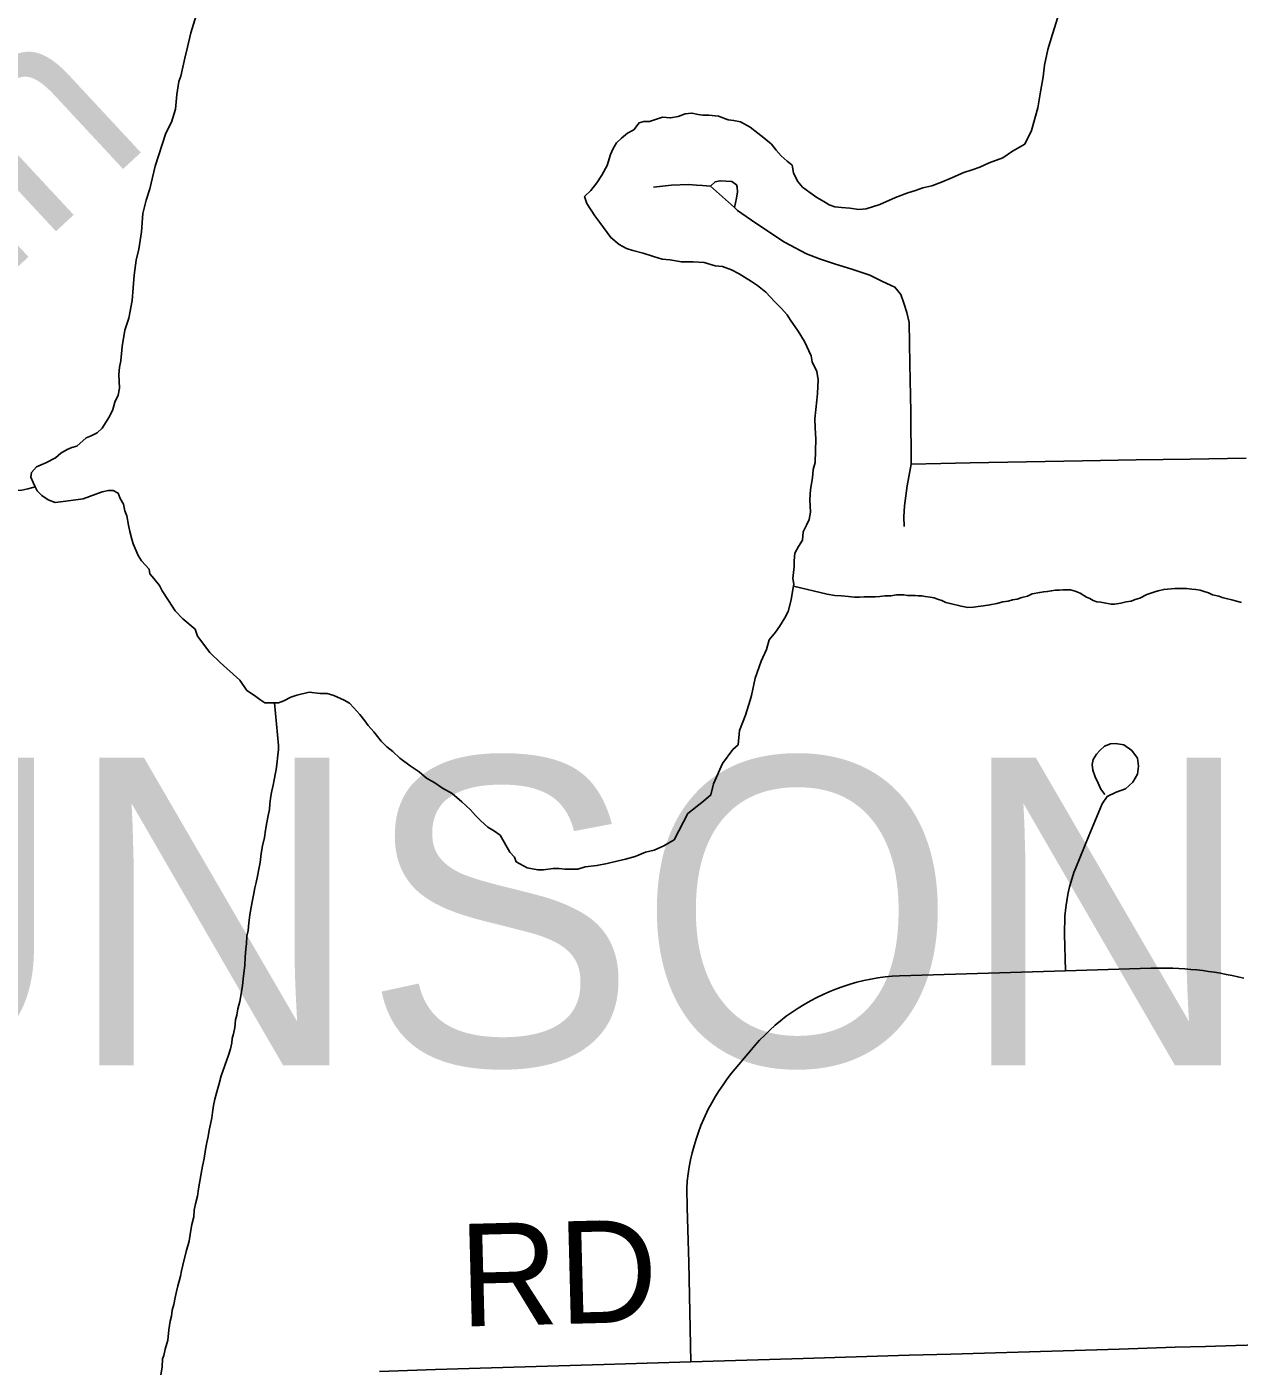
# Model space of a CAD drawing. Extents: x 103424 to 290657, y 38711 to 110967.
# Drawn here: x 137459 to 141026, y 84863 to 88820 of the extents above; entities that cross this region are included whole.
import ezdxf

# ---------------------------------------------------------------- set-up
doc = ezdxf.new("R2010")
doc.units = 0
for name, color, linetype in [('GM_X_Major_Lake', 7, 'Continuous'), ('GM_X_Major_River', 7, 'Continuous'), ('GM_X_Major_River_Text', 7, 'Continuous'), ('GM_X_Minor_River', 7, 'Continuous'), ('GM_X_Township_Road', 7, 'Continuous'), ('GM_X_Township_Road_Text', 7, 'Continuous'), ('GM_X_Township_Text', 7, 'Continuous')]:
    doc.layers.add(name, color=color, linetype=linetype)

msp = doc.modelspace()

# ---------------------------------------------------------------- linework, layer by layer
at = {"layer": 'GM_X_Major_Lake'}
for points in [[(137969.4, 88891.3), (137941.5, 88802.4), (137931.6, 88760), (137923.7, 88727.6), (137911.8, 88675.1), (137905.8, 88658.9), (137899.9, 88620.5), (137896.1, 88578.1), (137884.1, 88539.7), (137868.1, 88507.3), (137836.3, 88410.3), (137820.4, 88343.6), (137810.5, 88309.3), (137800.5, 88270.9), (137796.7, 88216.4), (137788.8, 88165.9), (137780.9, 88133.5), (137775.1, 88089.1), (137769.3, 88014.4), (137759.4, 87961.9), (137747.5, 87927.5), (137739.6, 87879), (137735.7, 87836.6), (137731.8, 87818.5), (137729.8, 87796.3), (137732, 87755.9), (137728.1, 87735.7), (137718.1, 87715.5), (137712.1, 87693.3), (137702.1, 87673), (137680.1, 87638.6), (137666, 87624.4), (137647.9, 87616.2), (137633.8, 87610.1), (137605.7, 87585.7), (137591.6, 87581.6), (137577.5, 87575.5), (137559.4, 87565.3), (137543.4, 87551.1), (137515.2, 87536.8), (137487, 87524.5)], [(139664, 88456.6), (139678.2, 88440.6), (139696.4, 88424.5), (139710.6, 88412.5), (139714.7, 88390.3), (139726.9, 88366.2), (139741.1, 88348.1), (139763.3, 88332.1), (139783.5, 88318), (139803.7, 88306), (139819.8, 88296), (139836, 88290.1), (139856.2, 88288.2), (139880.4, 88286.3), (139906.6, 88282.4), (139928.7, 88284.5), (139969, 88296.9), (140015.3, 88317.3), (140051.5, 88331.6), (140073.6, 88337.8), (140095.8, 88346), (140121.9, 88352.2), (140150.1, 88362.4), (140182.3, 88376.7), (140216.5, 88391), (140240.7, 88399.2), (140262.8, 88407.4), (140291, 88419.7), (140331.2, 88434), (140359.4, 88454.4), (140395.5, 88474.8), (140415.5, 88515.2), (140433.4, 88581.9), (140441.3, 88628.4), (140449.2, 88672.8), (140453.1, 88707.1), (140463, 88753.6), (140476.9, 88798.1), (140492.8, 88848.6)], [(139552, 86706.4), (139555.9, 86748.8), (139573.8, 86793.3), (139587.8, 86837.8), (139591.7, 86851.9), (139601.6, 86902.4), (139619.6, 86953), (139635.6, 86987.4), (139643.5, 87015.7), (139661.6, 87038), (139673.6, 87054.2), (139689.6, 87080.5), (139699.6, 87098.7), (139707.5, 87133.1), (139711.5, 87157.3), (139715.4, 87179.5), (139713.3, 87195.6), (139715.3, 87213.8), (139717.2, 87230), (139717.2, 87248.1), (139719.1, 87270.3), (139729.1, 87290.6), (139741.1, 87308.8), (139743, 87333), (139753, 87353.3), (139761, 87369.5), (139765, 87391.7), (139762.8, 87428), (139764.7, 87458.3), (139770.6, 87492.6), (139772.5, 87516.8), (139778.5, 87537.1), (139780.2, 87605.7), (139778.1, 87640), (139778, 87666.2), (139783.8, 87720.7), (139785.8, 87740.9), (139787.6, 87781.3), (139783.5, 87805.5), (139769.3, 87833.6), (139767.2, 87851.8), (139746.9, 87894.1), (139728.6, 87924.2), (139706.3, 87956.4), (139696.2, 87972.5), (139680, 87990.6), (139659.7, 88010.6), (139633.4, 88038.7), (139609.2, 88058.8), (139591, 88070.8), (139570.8, 88082.8), (139554.6, 88092.8), (139532.4, 88104.8), (139506.2, 88114.7), (139484, 88116.6), (139451.7, 88126.5), (139419.5, 88128.4), (139385.2, 88128.2), (139350.9, 88134.1), (139328.7, 88135.9), (139302.5, 88143.9), (139272.2, 88153.8), (139242, 88161.7), (139223.8, 88167.7), (139201.6, 88179.6), (139177.3, 88199.7), (139144.9, 88243.9), (139130.7, 88264), (139106.4, 88300.2), (139100.3, 88320.3), (139118.3, 88338.6), (139136.4, 88360.9), (139150.4, 88383.2), (139166.4, 88411.5), (139176.4, 88443.9), (139184.4, 88462.1), (139194.4, 88478.3), (139208.4, 88492.5), (139226.5, 88506.7), (139244.6, 88516.9), (139260.6, 88537.2), (139274.7, 88541.3), (139290.9, 88541.4), (139309, 88547.5), (139329.1, 88553.7), (139353.3, 88551.8), (139375.4, 88556), (139395.6, 88564.1), (139415.7, 88566.3), (139433.9, 88562.3), (139448, 88560.4), (139466.1, 88560.5), (139494.4, 88556.6), (139522.6, 88546.7), (139538.7, 88544.7), (139558.9, 88540.8), (139587.2, 88524.8), (139609.4, 88506.8), (139627.6, 88492.8), (139649.9, 88474.7), (139664, 88456.6)], [(137487, 87524.5), (137473, 87508.3), (137471, 87494.2), (137477.2, 87478.1), (137483.3, 87465.8)], [(137483.3, 87465.8), (137489.3, 87453.9), (137503.5, 87439.9), (137521.7, 87427.8), (137541.9, 87419.9), (137574.1, 87424.1), (137624.5, 87430.4), (137680.8, 87450.9), (137698.9, 87455.1), (137713, 87455.1), (137727.2, 87447.1), (137733.3, 87431), (137743.4, 87414.9), (137747.5, 87394.8), (137753.6, 87380.7), (137757.8, 87352.5), (137761.9, 87334.3), (137768, 87312.1), (137772.1, 87298.1), (137786.4, 87263.8), (137796.5, 87247.7), (137818.8, 87223.6), (137820.8, 87209.5), (137833, 87195.5), (137849.2, 87175.4), (137857.3, 87159.3), (137875.6, 87131.1), (137895.8, 87101), (137918.1, 87076.9), (137954.5, 87046.8), (137960.6, 87026.6), (137997.1, 86978.4), (138027.4, 86948.3), (138086.1, 86896.2), (138106.4, 86866), (138128.6, 86852), (138144.8, 86840), (138158.9, 86830), (138199.2, 86830.2), (138215.3, 86836.3), (138235.4, 86846.5), (138253.5, 86852.7), (138289.8, 86861), (138322, 86857.1), (138342.2, 86857.2), (138362.4, 86851.3), (138392.7, 86837.3), (138408.8, 86829.3), (138421, 86815.3), (138439.2, 86795.2), (138453.3, 86777.1), (138463.5, 86763), (138479.7, 86745), (138501.9, 86716.8), (138518.1, 86700.8), (138536.3, 86686.8), (138556.6, 86666.7), (138586.9, 86644.6), (138613.2, 86626.6), (138635.4, 86608.6), (138659.6, 86594.6), (138681.9, 86578.6), (138710.1, 86562.6), (138738.5, 86538.5), (138764.8, 86514.5), (138778.9, 86498.4), (138795.1, 86482.3), (138815.3, 86464.3), (138835.5, 86452.3), (138851.7, 86440.3), (138880.1, 86390), (138894.3, 86375.9), (138898.4, 86361.8)], [(138898.4, 86361.8), (138930.7, 86343.8), (138963, 86338), (138979.1, 86338), (139007.3, 86342.2), (139025.4, 86342.3), (139041.5, 86340.4), (139079.8, 86340.6), (139102, 86346.8), (139136.2, 86351), (139166.4, 86357.2), (139194.6, 86363.4), (139220.8, 86369.6), (139249, 86377.9), (139279.2, 86390.1), (139305.3, 86396.3), (139333.5, 86408.6), (139363.7, 86426.9), (139377.7, 86453.2), (139403.7, 86503.8), (139449.9, 86540.4), (139472, 86558.7), (139479.9, 86591), (139505.9, 86651.7), (139535.9, 86692.2), (139552, 86706.4)]]:
    msp.add_lwpolyline(points, dxfattribs=at)
at = {"layer": 'GM_X_Major_River'}
for points in [[(137487, 87524.5), (137515.2, 87536.8), (137543.4, 87551.1), (137559.4, 87565.3), (137577.5, 87575.5), (137591.6, 87581.6), (137605.7, 87585.7), (137633.8, 87610.1), (137647.9, 87616.2), (137666, 87624.4), (137680.1, 87638.6), (137702.1, 87673), (137712.1, 87693.3), (137718.1, 87715.5), (137728.1, 87735.7), (137732, 87755.9), (137729.8, 87796.3), (137731.8, 87818.5), (137735.7, 87836.6), (137739.6, 87879), (137747.5, 87927.5), (137759.4, 87961.9), (137769.3, 88014.4), (137775.1, 88089.1), (137780.9, 88133.5), (137788.8, 88165.9), (137796.7, 88216.4), (137800.5, 88270.9), (137810.5, 88309.3), (137820.4, 88343.6), (137836.3, 88410.3), (137868.1, 88507.3), (137884.1, 88539.7), (137896.1, 88578.1), (137899.9, 88620.5), (137905.8, 88658.9), (137911.8, 88675.1), (137923.7, 88727.6), (137931.6, 88760), (137941.5, 88802.4), (137969.4, 88891.3)], [(140492.8, 88848.6), (140476.9, 88798.1), (140463, 88753.6), (140453.1, 88707.1), (140449.2, 88672.8), (140441.3, 88628.4), (140433.4, 88581.9), (140415.5, 88515.2), (140395.5, 88474.8), (140359.4, 88454.4), (140331.2, 88434), (140291, 88419.7), (140262.8, 88407.4), (140240.7, 88399.2), (140216.5, 88391), (140182.3, 88376.7), (140150.1, 88362.4), (140121.9, 88352.2), (140095.8, 88346), (140073.6, 88337.8), (140051.5, 88331.6), (140015.3, 88317.3), (139969, 88296.9), (139928.7, 88284.5), (139906.6, 88282.4), (139880.4, 88286.3), (139856.2, 88288.2), (139836, 88290.1), (139819.8, 88296), (139803.7, 88306), (139783.5, 88318), (139763.3, 88332.1), (139741.1, 88348.1), (139726.9, 88366.2), (139714.7, 88390.3), (139710.6, 88412.5), (139696.4, 88424.5), (139678.2, 88440.6), (139664, 88456.6)], [(139664, 88456.6), (139649.9, 88474.7), (139627.6, 88492.8), (139609.4, 88506.8), (139587.2, 88524.8), (139558.9, 88540.8), (139538.7, 88544.7), (139522.6, 88546.7), (139494.4, 88556.6), (139466.1, 88560.5), (139448, 88560.4), (139433.9, 88562.3), (139415.7, 88566.3), (139395.6, 88564.1), (139375.4, 88556), (139353.3, 88551.8), (139329.1, 88553.7), (139309, 88547.5), (139290.9, 88541.4), (139274.7, 88541.3), (139260.6, 88537.2), (139244.6, 88516.9), (139226.5, 88506.7), (139208.4, 88492.5), (139194.4, 88478.3), (139184.4, 88462.1), (139176.4, 88443.9), (139166.4, 88411.5), (139150.4, 88383.2), (139136.4, 88360.9), (139118.3, 88338.6), (139100.3, 88320.3), (139106.4, 88300.2), (139130.7, 88264), (139144.9, 88243.9), (139177.3, 88199.7), (139201.6, 88179.6), (139223.8, 88167.7), (139242, 88161.7), (139272.2, 88153.8), (139302.5, 88143.9), (139328.7, 88135.9), (139350.9, 88134.1), (139385.2, 88128.2), (139419.5, 88128.4), (139451.7, 88126.5), (139484, 88116.6), (139506.2, 88114.7), (139532.4, 88104.8), (139554.6, 88092.8), (139570.8, 88082.8), (139591, 88070.8), (139609.2, 88058.8), (139633.4, 88038.7), (139659.7, 88010.6), (139680, 87990.6), (139696.2, 87972.5), (139706.3, 87956.4), (139728.6, 87924.2), (139746.9, 87894.1), (139767.2, 87851.8), (139769.3, 87833.6), (139783.5, 87805.5), (139787.6, 87781.3), (139785.8, 87740.9), (139783.8, 87720.7), (139778, 87666.2), (139778.1, 87640), (139780.2, 87605.7), (139778.5, 87537.1), (139772.5, 87516.8), (139770.6, 87492.6), (139764.7, 87458.3), (139762.8, 87428), (139765, 87391.7), (139761, 87369.5), (139753, 87353.3), (139743, 87333), (139741.1, 87308.8), (139729.1, 87290.6), (139719.1, 87270.3), (139717.2, 87248.1), (139717.2, 87230), (139715.3, 87213.8), (139713.3, 87195.6), (139715.4, 87179.5), (139711.5, 87157.3), (139707.5, 87133.1), (139699.6, 87098.7), (139689.6, 87080.5), (139673.6, 87054.2), (139661.6, 87038), (139643.5, 87015.7), (139635.6, 86987.4), (139619.6, 86953), (139601.6, 86902.4), (139591.7, 86851.9), (139587.8, 86837.8), (139573.8, 86793.3), (139555.9, 86748.8), (139552, 86706.4)], [(137483.3, 87465.8), (137477.2, 87478.1), (137471, 87494.2), (137473, 87508.3), (137487, 87524.5)], [(137483.3, 87465.8), (137476.4, 87463.9), (137462.2, 87460.1), (137444.1, 87456.4), (137427.9, 87454.7), (137411.8, 87451), (137397.6, 87447.2), (137379.5, 87443.5), (137363.3, 87439.8), (137345.2, 87438.1), (137331, 87434.3), (137325.4, 87433.6)], [(138898.4, 86361.8), (138894.3, 86375.9), (138880.1, 86390), (138851.7, 86440.3), (138835.5, 86452.3), (138815.3, 86464.3), (138795.1, 86482.3), (138778.9, 86498.4), (138764.8, 86514.5), (138738.5, 86538.5), (138710.1, 86562.6), (138681.9, 86578.6), (138659.6, 86594.6), (138635.4, 86608.6), (138613.2, 86626.6), (138586.9, 86644.6), (138556.6, 86666.7), (138536.3, 86686.8), (138518.1, 86700.8), (138501.9, 86716.8), (138479.7, 86745), (138463.5, 86763), (138453.3, 86777.1), (138439.2, 86795.2), (138421, 86815.3), (138408.8, 86829.3), (138392.7, 86837.3), (138362.4, 86851.3), (138342.2, 86857.2), (138322, 86857.1), (138289.8, 86861), (138253.5, 86852.7), (138235.4, 86846.5), (138215.3, 86836.3), (138199.2, 86830.2), (138158.9, 86830), (138144.8, 86840), (138128.6, 86852), (138106.4, 86866), (138086.1, 86896.2), (138027.4, 86948.3), (137997.1, 86978.4), (137960.6, 87026.6), (137954.5, 87046.8), (137918.1, 87076.9), (137895.8, 87101), (137875.6, 87131.1), (137857.3, 87159.3), (137849.2, 87175.4), (137833, 87195.5), (137820.8, 87209.5), (137818.8, 87223.6), (137796.5, 87247.7), (137786.4, 87263.8), (137772.1, 87298.1), (137768, 87312.1), (137761.9, 87334.3), (137757.8, 87352.5), (137753.6, 87380.7), (137747.5, 87394.8), (137743.4, 87414.9), (137733.3, 87431), (137727.2, 87447.1), (137713, 87455.1), (137698.9, 87455.1), (137680.8, 87450.9), (137624.5, 87430.4), (137574.1, 87424.1), (137541.9, 87419.9), (137521.7, 87427.8), (137503.5, 87439.9), (137489.3, 87453.9), (137483.3, 87465.8)], [(139552, 86706.4), (139535.9, 86692.2), (139505.9, 86651.7), (139479.9, 86591), (139472, 86558.7), (139449.9, 86540.4), (139403.7, 86503.8), (139377.7, 86453.2), (139363.7, 86426.9), (139333.5, 86408.6), (139305.3, 86396.3), (139279.2, 86390.1), (139249, 86377.9), (139220.8, 86369.6), (139194.6, 86363.4), (139166.4, 86357.2), (139136.2, 86351), (139102, 86346.8), (139079.8, 86340.6), (139041.5, 86340.4), (139025.4, 86342.3), (139007.3, 86342.2), (138979.1, 86338), (138963, 86338), (138930.7, 86343.8), (138898.4, 86361.8)]]:
    msp.add_lwpolyline(points, dxfattribs=at)
at = {"layer": 'GM_X_Minor_River'}
for points in [[(139714.4, 87173.8), (139813.8, 87149.8), (139836, 87146.1), (139856.2, 87144.5), (139876.4, 87142.8), (139894.6, 87141.1), (139908.8, 87141.4), (139922.9, 87141.7), (139939, 87141.9), (139955.1, 87142.2), (139969.3, 87142.5), (139983.3, 87144.8), (140001.5, 87145.1), (140017.6, 87147.4), (140029.7, 87147.6), (140039.8, 87147.8), (140049.9, 87146), (140062, 87146.2), (140072.1, 87146.4), (140082.2, 87144.5), (140092.3, 87144.7), (140102.4, 87142.9), (140116.6, 87141.1), (140128.7, 87139.3), (140138.9, 87135.4), (140151.1, 87131.6), (140163.3, 87125.8), (140175.4, 87122), (140207.9, 87114.5), (140218, 87112.6), (140228.1, 87110.8), (140244.3, 87111.1), (140258.3, 87113.3), (140274.4, 87115.7), (140292.6, 87118), (140312.7, 87122.4), (140330.7, 87126.8), (140346.8, 87129.1), (140358.9, 87133.3), (140373, 87135.6), (140387, 87139.9), (140403.1, 87144.2), (140417.1, 87150.5), (140439.2, 87155), (140451.3, 87157.2), (140461.3, 87157.4), (140473.4, 87159.6), (140485.5, 87161.9), (140497.6, 87162.1), (140507.7, 87162.3), (140517.8, 87162.4), (140529.9, 87162.7), (140544, 87158.9), (140558.3, 87153.1), (140576.7, 87141.3), (140586.8, 87137.4), (140597, 87131.5), (140607.2, 87127.7), (140619.3, 87125.9), (140629.4, 87124.1), (140649.7, 87120.4), (140659.8, 87120.6), (140677.9, 87122.9), (140693.9, 87127.2), (140708, 87129.5), (140720.1, 87133.8), (140734.1, 87138.1), (140754.1, 87148.5), (140766.1, 87152.8), (140778.2, 87157), (140788.2, 87159.2), (140804.3, 87163.6), (140836.5, 87166.2), (140852.7, 87166.5), (140870.8, 87166.8), (140887, 87165), (140899.1, 87163.2), (140911.3, 87161.5), (140923.4, 87157.6), (140935.6, 87153.8), (140947.8, 87148), (140966, 87144.2), (140976.2, 87140.4), (140988.4, 87136.6), (141004.6, 87132.8), (141018.8, 87129), (141033, 87125.2)], [(138188.1, 86830.1), (138199.4, 86704.6), (138199.6, 86692.5), (138197.9, 86676.3), (138194.3, 86647.9), (138192.6, 86633.8), (138190.7, 86623.6), (138187.1, 86603.4), (138183.3, 86587.1), (138179.6, 86570.9), (138177.7, 86560.8), (138175.9, 86548.6), (138174.2, 86532.4), (138172.5, 86516.2), (138168.8, 86498), (138165.1, 86477.7), (138161.5, 86455.4), (138157.8, 86433.1), (138152.2, 86408.8), (138148.6, 86386.5), (138145, 86360.2), (138141.3, 86339.9), (138137.7, 86319.7), (138134, 86301.4), (138130.2, 86285.2), (138126.5, 86268.9), (138122.8, 86248.7), (138119.1, 86228.4), (138115.5, 86206.1), (138111.9, 86181.8), (138110.3, 86159.6), (138106.5, 86143.3), (138104.9, 86121.1), (138103.2, 86104.9), (138101.6, 86082.6), (138100, 86056.3), (138096.5, 86026), (138093, 85997.6), (138089.4, 85973.3), (138085.8, 85951), (138080.1, 85928.7), (138076.4, 85910.5), (138072.6, 85896.3), (138071, 85874), (138067.3, 85855.8), (138063.5, 85841.6), (138061.7, 85829.4), (138058, 85811.2), (138052.3, 85792.9), (138031.2, 85731.9), (138023.6, 85705.5), (138017.9, 85685.2), (138012.2, 85662.9), (138008.5, 85644.6), (138004.8, 85624.3), (138003.1, 85608.1), (137999.4, 85589.9), (137995.7, 85571.6), (137992, 85553.4), (137988.3, 85535.1), (137984.6, 85514.9), (137981, 85488.6), (137975.4, 85466.2), (137971.8, 85443.9), (137968.1, 85421.7), (137964.5, 85399.4), (137960.9, 85377.1), (137955.2, 85354.8), (137951.5, 85336.5), (137949.8, 85316.3), (137944.2, 85294), (137940.5, 85271.7), (137937, 85245.3), (137927.4, 85214.9), (137918.1, 85174.3), (137914.3, 85158.1), (137910.6, 85141.8), (137906.8, 85127.6), (137903, 85113.4), (137899.3, 85097.2), (137895.6, 85078.9), (137891.9, 85058.7), (137886.1, 85042.4), (137884.4, 85024.2), (137880.7, 85010), (137877.1, 84983.7), (137873.6, 84953.3), (137866, 84926.9), (137862.3, 84908.6), (137858.4, 84898.5), (137856.9, 84874.2), (137853.2, 84851.9)]]:
    msp.add_lwpolyline(points, dxfattribs=at)
at = {"layer": 'GM_X_Township_Road'}
for points in [[(139302.9, 88348.5), (139355.8, 88353.9), (139406.1, 88356.1), (139429.8, 88354.2), (139447.5, 88352.7), (139470.2, 88350.7), (139523.3, 88303.8), (139540.9, 88288), (139550.3, 88279.4), (139604.4, 88241.8), (139688, 88186.1), (139753.5, 88151.5), (139791.6, 88137.4), (139835.9, 88122.3), (139889, 88105.9), (139939, 88089.1), (139976.7, 88070), (140013.4, 88053.2), (140030.2, 88032.4), (140039.5, 88006.8), (140048.4, 87979.3), (140055, 87950.1), (140056.8, 87828.3), (140060.3, 87686.2), (140060.8, 87532.6), (140147.9, 87534.6), (140235, 87536.6), (140400, 87539.4), (140565, 87542.2), (140723.6, 87544.9), (140882.1, 87547.6), (141047.1, 87550.4)], [(139470.2, 88350.7), (139484, 88364), (139499, 88367.1), (139533.5, 88364.9), (139547.2, 88355.1), (139548.6, 88347.6), (139549.9, 88333.9), (139547.2, 88315.3), (139544.1, 88302), (139540.9, 88288)], [(140040, 87348.7), (140039.5, 87378), (140041.3, 87410), (140048.9, 87469), (140060.8, 87532.6)], [(140515.2, 86041.1), (140511.9, 86148.8), (140513.2, 86201.5), (140515.7, 86227.7), (140519.8, 86253.8), (140523.3, 86271), (140527.3, 86288.1), (140534.4, 86313.4), (140539.9, 86330.2), (140545.3, 86344.5), (140584, 86438.4), (140622.7, 86532.3), (140637.5, 86554.4), (140664.1, 86567.3), (140691.5, 86577), (140713.3, 86596.3), (140726.9, 86619.7), (140730.2, 86643.8), (140726.9, 86667.2), (140710, 86689.7), (140686.7, 86705.8), (140662.5, 86709.8), (140647.2, 86709.1), (140630.3, 86702.6), (140617.4, 86690.5), (140606.1, 86679.2), (140596.5, 86663.1), (140593.3, 86648.6), (140595.7, 86631.7), (140602.1, 86611.6), (140611, 86593.1), (140619, 86576.1), (140631.1, 86560.1)], [(139413, 84889.7), (139410.2, 85036), (139407.3, 85182.3), (139402.1, 85344.5), (139400.7, 85401.1), (139402.4, 85422.1), (139404.7, 85443.1), (139408, 85463.9), (139412, 85484.6), (139416.8, 85505.2), (139422.1, 85525.6), (139428.2, 85545.8), (139435, 85565.7), (139442.5, 85585.4), (139450.6, 85604.8), (139464.2, 85633.5), (139474.1, 85652.1), (139484.6, 85670.4), (139495.7, 85688.3), (139507.6, 85705.8), (139519.9, 85722.9), (139532.8, 85739.6), (139591.2, 85809.7), (139601, 85821.3), (139615.1, 85836.9), (139630, 85852), (139645.1, 85866.6), (139660.9, 85880.6), (139677, 85894.1), (139693.7, 85907), (139710.8, 85919.3), (139728.4, 85931), (139746.3, 85942.1), (139764.7, 85952.6), (139783.3, 85962.4), (139802.5, 85971.6), (139821.6, 85980.1), (139841.2, 85987.9), (139861.1, 85994.9), (139881.3, 86001.4), (139901.4, 86007.1), (139922, 86012.1), (139942.7, 86016.4), (139963.3, 86019.9), (139984.2, 86022.8), (140005.4, 86024.9), (140026.3, 86026.2), (140191.3, 86031.2), (140353.2, 86036.1), (140515.2, 86041.1), (140640.8, 86044.8), (140766.4, 86048.6), (140796.1, 86049.1), (140831.3, 86048.5), (140848.9, 86047.7), (140866.3, 86046.6), (140883.9, 86045.3), (140901.3, 86043.6), (140918.9, 86041.6), (140936.3, 86039.4), (140953.7, 86036.7), (140971, 86033.8), (140988.1, 86030.6), (141005.5, 86027.2), (141022.6, 86023.4), (141039.7, 86019.3)], [(138496.3, 84861.7), (138661.3, 84866.8), (138826.3, 84871.8), (138991.3, 84876.8), (139156.3, 84881.9), (139284.7, 84885.8), (139413, 84889.7), (139578, 84894.7), (139743, 84899.6), (139899.1, 84904.3), (140055.1, 84909), (140177.9, 84912.7), (140342.9, 84917.7), (140507.9, 84922.7), (140672.9, 84927.6), (140837.9, 84932.6), (140927.4, 84935.3), (141016.8, 84938), (141181.8, 84943.1), (141346.8, 84948.2), (141496, 84952.8), (141645.3, 84957.4)]]:
    msp.add_lwpolyline(points, dxfattribs=at)

# ---------------------------------------------------------------- texts
at = {"layer": 'GM_X_Major_River_Text'}
msp.add_text('Chagrin', height=604.19, rotation=42.898, dxfattribs=at).set_placement((135760.1, 86559.9))
at = {"layer": 'GM_X_Township_Road_Text'}
msp.add_text('RD', height=301.87, rotation=1.4825, dxfattribs=at).set_placement((138735.2, 84993.4))
at = {"layer": 'GM_X_Township_Text'}
msp.add_text('MUNSON', height=905.61, rotation=0, dxfattribs=at).set_placement((135689.8, 85762.6))

doc.saveas('drawing.dxf')
